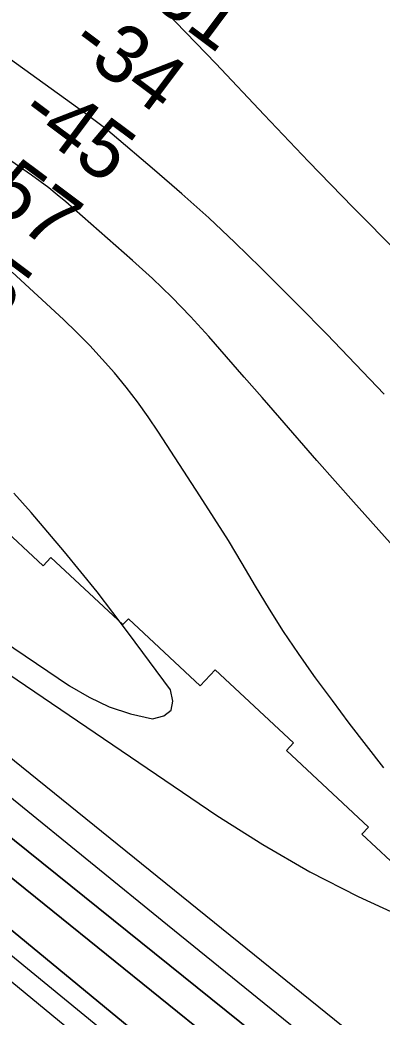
# Model space of a CAD drawing. Extents: x 3187622 to 3225504, y 800805 to 826213.
# Drawn here: x 3201516 to 3201935, y 814862 to 816017 of the extents above; entities that cross this region are included whole.
import ezdxf

# ---------------------------------------------------------------- set-up
doc = ezdxf.new("R2010")
doc.units = 0
for name, color, linetype in [('V-RIVR-RANG', 7, 'Continuous'), ('V-RRAP-RVMT', 7, 'Continuous'), ('V-TOPO-DPTH', 7, 'Continuous'), ('V-TOPO-GNAM-IDEN', 7, 'Continuous'), ('V-TOPO-MAJR', 7, 'Continuous'), ('V-TOPO-MINR', 7, 'Continuous')]:
    doc.layers.add(name, color=color, linetype=linetype)

msp = doc.modelspace()

# ---------------------------------------------------------------- linework, layer by layer
at = {"layer": 'V-RRAP-RVMT'}
for p, q in [((3201542.9, 815384.3), (3201459.5, 815462)), ((3201552, 815394), (3201542.9, 815384.3)), ((3201635.4, 815316.3), (3201552, 815394)), ((3201641.7, 815323.1), (3201635.4, 815316.3)), ((3201725, 815245.2), (3201641.7, 815323.1)), ((3201742.3, 815263.8), (3201725, 815245.2)), ((3201833, 815179.2), (3201742.3, 815263.8)), ((3201824.8, 815170.4), (3201833, 815179.2)), ((3201919.8, 815081.8), (3201824.8, 815170.4)), ((3201912.1, 815073.5), (3201919.8, 815081.8)), ((3202007.2, 814984.9), (3201912.1, 815073.5))]:
    msp.add_line(p, q, dxfattribs=at)
at = {"layer": 'V-TOPO-DPTH'}
for points in [[(3201672.9, 816038.4), (3201696.4, 816014.5), (3201719.7, 815990.4), (3201742.8, 815966.2), (3201799, 815906.8), (3201850.4, 815853), (3201902.1, 815799.5), (3201954.4, 815746.6)], [(3201954.4, 815746.6), (3201902.1, 815799.5), (3201850.4, 815853), (3201799, 815906.8), (3201742.8, 815966.2), (3201719.7, 815990.4), (3201696.4, 816014.5), (3201672.9, 816038.4)], [(3201832.3, 814693.5), (3201508.2, 814960.8), (3201446.2, 815012), (3201384.2, 815063.3), (3201322.4, 815114.7), (3201260.6, 815166.2), (3201187.2, 815227.4), (3201162.3, 815248.5), (3201137.4, 815269.7), (3201112.7, 815291.1), (3201088.2, 815312.6), (3200988.3, 815401.3), (3200914.1, 815467.4), (3200840.1, 815533.9), (3200766.4, 815600.7), (3200693, 815667.8), (3200444.1, 815896.4)], [(3200444.1, 815896.4), (3200693, 815667.8), (3200766.4, 815600.7), (3200840.1, 815533.9), (3200914.1, 815467.4), (3200988.3, 815401.3), (3201088.2, 815312.6), (3201112.7, 815291.1), (3201137.4, 815269.7), (3201162.3, 815248.5), (3201187.2, 815227.4), (3201260.6, 815166.2), (3201322.4, 815114.7), (3201384.2, 815063.3), (3201446.2, 815012), (3201508.2, 814960.8), (3201832.3, 814693.5)], [(3201917.2, 814738.5), (3201313.7, 815223.9), (3201291.9, 815241.6), (3201270.1, 815259.4), (3201248.4, 815277.3), (3201226.8, 815295.3), (3201205.3, 815313.4), (3201183.9, 815331.6), (3201162.6, 815349.9), (3201141.3, 815368.3), (3200892.8, 815584.1), (3200823.8, 815644.2), (3200754.9, 815704.3), (3200686.1, 815764.6), (3200617.4, 815824.9)], [(3200617.4, 815824.9), (3200686.1, 815764.6), (3200754.9, 815704.3), (3200823.8, 815644.2), (3200892.8, 815584.1), (3201141.3, 815368.3), (3201162.6, 815349.9), (3201183.9, 815331.6), (3201205.3, 815313.4), (3201226.8, 815295.3), (3201248.4, 815277.3), (3201270.1, 815259.4), (3201291.9, 815241.6), (3201313.7, 815223.9), (3201917.2, 814738.5)], [(3201740.8, 814833.7), (3201180.8, 815285.7), (3201171, 815293.6), (3201161.4, 815301.6), (3201151.8, 815309.7), (3201142.2, 815317.9), (3201098.6, 815355.6), (3201067.3, 815382.8), (3201036.2, 815410.2), (3201005.3, 815437.8), (3200974.6, 815465.5), (3200942.5, 815494.7), (3200895.7, 815537.1), (3200848.8, 815579.3), (3200801.7, 815621.3), (3200754.5, 815663.1), (3200659.1, 815747.4)], [(3200659.1, 815747.4), (3200754.5, 815663.1), (3200801.7, 815621.3), (3200848.8, 815579.3), (3200895.7, 815537.1), (3200942.5, 815494.7), (3200974.6, 815465.5), (3201005.3, 815437.8), (3201036.2, 815410.2), (3201067.3, 815382.8), (3201098.6, 815355.6), (3201142.2, 815317.9), (3201151.8, 815309.7), (3201161.4, 815301.6), (3201171, 815293.6), (3201180.8, 815285.7), (3201740.8, 814833.7)], [(3200642.7, 815657.7), (3200699, 815605.6), (3200755.4, 815553.7), (3200938.6, 815386.3), (3200957.3, 815369.3), (3200975.9, 815352.1), (3200994.5, 815334.9), (3201013, 815317.7), (3201021.4, 815309.9), (3201035.7, 815296.6), (3201050.1, 815283.4), (3201064.6, 815270.2), (3201079.1, 815257.1), (3201098.4, 815239.8), (3201103.4, 815235.4), (3201108.4, 815231), (3201113.4, 815226.8), (3201118.5, 815222.5), (3201720.6, 814726.1)], [(3200642.7, 815657.7), (3200699, 815605.6), (3200755.4, 815553.7), (3200938.6, 815386.3), (3200957.3, 815369.3), (3200975.9, 815352.1), (3200994.5, 815334.9), (3201013, 815317.7), (3201021.4, 815309.9), (3201035.7, 815296.6), (3201050.1, 815283.4), (3201064.6, 815270.2), (3201079.1, 815257.1), (3201098.4, 815239.8), (3201103.4, 815235.4), (3201108.4, 815231), (3201113.4, 815226.8), (3201118.5, 815222.5), (3201720.6, 814726.1)]]:
    msp.add_lwpolyline(points, dxfattribs=at)
at = {"layer": 'V-TOPO-MAJR'}
for points in [[(3201937.8, 815583.1), (3201904.7, 815618), (3201871.4, 815652.6), (3201837.8, 815686.9), (3201803.9, 815720.9), (3201795.1, 815729.7), (3201765.1, 815758.8), (3201734.7, 815787.5), (3201703.5, 815815.4), (3201672, 815842.7), (3201622.8, 815884.3), (3201615.4, 815890.5), (3201607.9, 815896.5), (3201600.2, 815902.3), (3201592.5, 815908), (3201431.4, 816024)], [(3200507.9, 815952.9), (3200792.6, 815710.9), (3200861.4, 815652.4), (3200930.2, 815594.1), (3200999.2, 815535.9), (3201068.2, 815477.8), (3201168.2, 815393.7), (3201187.3, 815377.7), (3201206.5, 815361.7), (3201225.7, 815345.8), (3201245, 815330), (3201419.8, 815186.7), (3201508.8, 815113.8), (3201597.9, 815041.1), (3201687.1, 814968.5), (3201776.4, 814896), (3201910.8, 814787.1)]]:
    msp.add_lwpolyline(points, dxfattribs=at)
at = {"layer": 'V-TOPO-MINR'}
for points in [[(3201945, 815411.1), (3201902.3, 815458.7), (3201860, 815506.6), (3201817.1, 815555.8), (3201796.5, 815579.4), (3201775.9, 815602.9), (3201755.3, 815626.5), (3201734.7, 815650), (3201713.6, 815673.1), (3201692, 815695.6), (3201669.5, 815717.3), (3201646.4, 815738.3), (3201569.1, 815806.1), (3201559.4, 815814.2), (3201549.6, 815822.2), (3201539.5, 815829.8), (3201529.3, 815837.1), (3201386.5, 815935.7), (3201304.9, 815992.4), (3201223.3, 816049.1)], [(3201954.4, 815746.6), (3201902.1, 815799.5), (3201850.4, 815853), (3201799, 815906.8), (3201742.8, 815966.2), (3201719.7, 815990.4), (3201696.4, 816014.5), (3201672.9, 816038.4)], [(3200568.9, 815927.5), (3201065.6, 815519.1), (3201092.3, 815497.2), (3201119, 815475.2), (3201145.7, 815453.3), (3201172.4, 815431.4), (3201212.3, 815398.6), (3201219.1, 815393.1), (3201225.9, 815387.5), (3201232.6, 815382), (3201239.4, 815376.5), (3201898.4, 814844.2)], [(3200661.4, 815908.9), (3200724.7, 815855.3), (3200788.4, 815802.2), (3200852.5, 815749.6), (3200917.1, 815697.5), (3201201.4, 815470), (3201228.3, 815449), (3201255.5, 815428.5), (3201283.2, 815408.6), (3201311.2, 815389.1), (3201744.1, 815095.3), (3201797.3, 815061.5), (3201851.7, 815029.8), (3201907.8, 815001.4), (3201965.1, 814975.1)], [(3200444.1, 815896.4), (3200693, 815667.8), (3200766.4, 815600.7), (3200840.1, 815533.9), (3200914.1, 815467.4), (3200988.3, 815401.3), (3201088.2, 815312.6), (3201112.7, 815291.1), (3201137.4, 815269.7), (3201162.3, 815248.5), (3201187.2, 815227.4), (3201260.6, 815166.2), (3201322.4, 815114.7), (3201384.2, 815063.3), (3201446.2, 815012), (3201508.2, 814960.8), (3201832.3, 814693.5)], [(3200617.4, 815824.9), (3200686.1, 815764.6), (3200754.9, 815704.3), (3200823.8, 815644.2), (3200892.8, 815584.1), (3201141.3, 815368.3), (3201162.6, 815349.9), (3201183.9, 815331.6), (3201205.3, 815313.4), (3201226.8, 815295.3), (3201248.4, 815277.3), (3201270.1, 815259.4), (3201291.9, 815241.6), (3201313.7, 815223.9), (3201917.2, 814738.5)], [(3200659.1, 815747.4), (3200754.5, 815663.1), (3200801.7, 815621.3), (3200848.8, 815579.3), (3200895.7, 815537.1), (3200942.5, 815494.7), (3200974.6, 815465.5), (3201005.3, 815437.8), (3201036.2, 815410.2), (3201067.3, 815382.8), (3201098.6, 815355.6), (3201142.2, 815317.9), (3201151.8, 815309.7), (3201161.4, 815301.6), (3201171, 815293.6), (3201180.8, 815285.7), (3201740.8, 814833.7)], [(3201937.6, 815150.5), (3201917.4, 815176.2), (3201897.5, 815202.1), (3201877.9, 815228.2), (3201858.5, 815254.5), (3201856.3, 815257.5), (3201838.6, 815282.7), (3201821.4, 815308.2), (3201805, 815334.2), (3201789.1, 815360.7), (3201773.4, 815387.2), (3201757.5, 815413.6), (3201741.1, 815439.7), (3201724.5, 815465.6), (3201676.6, 815539.2), (3201664.6, 815556.9), (3201652.2, 815574.3), (3201639.1, 815591.2), (3201625.6, 815607.8), (3201611.5, 815623.9), (3201597.1, 815639.6), (3201582, 815654.8), (3201566.6, 815669.6), (3201507.2, 815724.6)], [(3200663.9, 815667.5), (3200741.5, 815595.7), (3200819.5, 815524.3), (3200897.8, 815453.2), (3201090.9, 815278.2), (3201106.7, 815264.1), (3201122.6, 815250), (3201138.6, 815236), (3201154.7, 815222.1), (3201170.8, 815208.4), (3201187.1, 815194.7), (3201203.4, 815181.1), (3201219.8, 815167.6), (3201837.9, 814661.2)], [(3200642.7, 815657.7), (3200699, 815605.6), (3200755.4, 815553.7), (3200938.6, 815386.3), (3200957.3, 815369.3), (3200975.9, 815352.1), (3200994.5, 815334.9), (3201013, 815317.7), (3201021.4, 815309.9), (3201035.7, 815296.6), (3201050.1, 815283.4), (3201064.6, 815270.2), (3201079.1, 815257.1), (3201098.4, 815239.8), (3201103.4, 815235.4), (3201108.4, 815231), (3201113.4, 815226.8), (3201118.5, 815222.5), (3201720.6, 814726.1)], [(3201304.4, 815427.1), (3201573.5, 815245.4), (3201596.1, 815232.2), (3201619.4, 815221.1), (3201644.1, 815213), (3201669.5, 815207.1), (3201682.7, 815210.6), (3201691.3, 815217), (3201693.1, 815227.5), (3201690.3, 815240.9), (3201641.8, 815306.5), (3201623.8, 815330.4), (3201605.5, 815354.1), (3201586.8, 815377.4), (3201567.8, 815400.5), (3201548.5, 815423.4), (3201529, 815446.1), (3201509.2, 815468.6)]]:
    msp.add_lwpolyline(points, dxfattribs=at)

# ---------------------------------------------------------------- texts
at = {"layer": 'V-RIVR-RANG'}
for s, p in [('-31', (3201642, 816055.2)), ('-34', (3201571, 815983.4)), ('-45', (3201512.4, 815902.3)), ('-57', (3201449.9, 815824.3)), ('-65', (3201392.4, 815742.4))]:
    msp.add_text(s, height=67, rotation=323.243, dxfattribs=at).set_placement(p)
at = {"layer": 'V-TOPO-GNAM-IDEN'}
msp.add_text('MORGANZA LDG.', height=100, rotation=53.5919, dxfattribs=at).set_placement((3201097.6, 815673.7))

doc.saveas('drawing.dxf')
